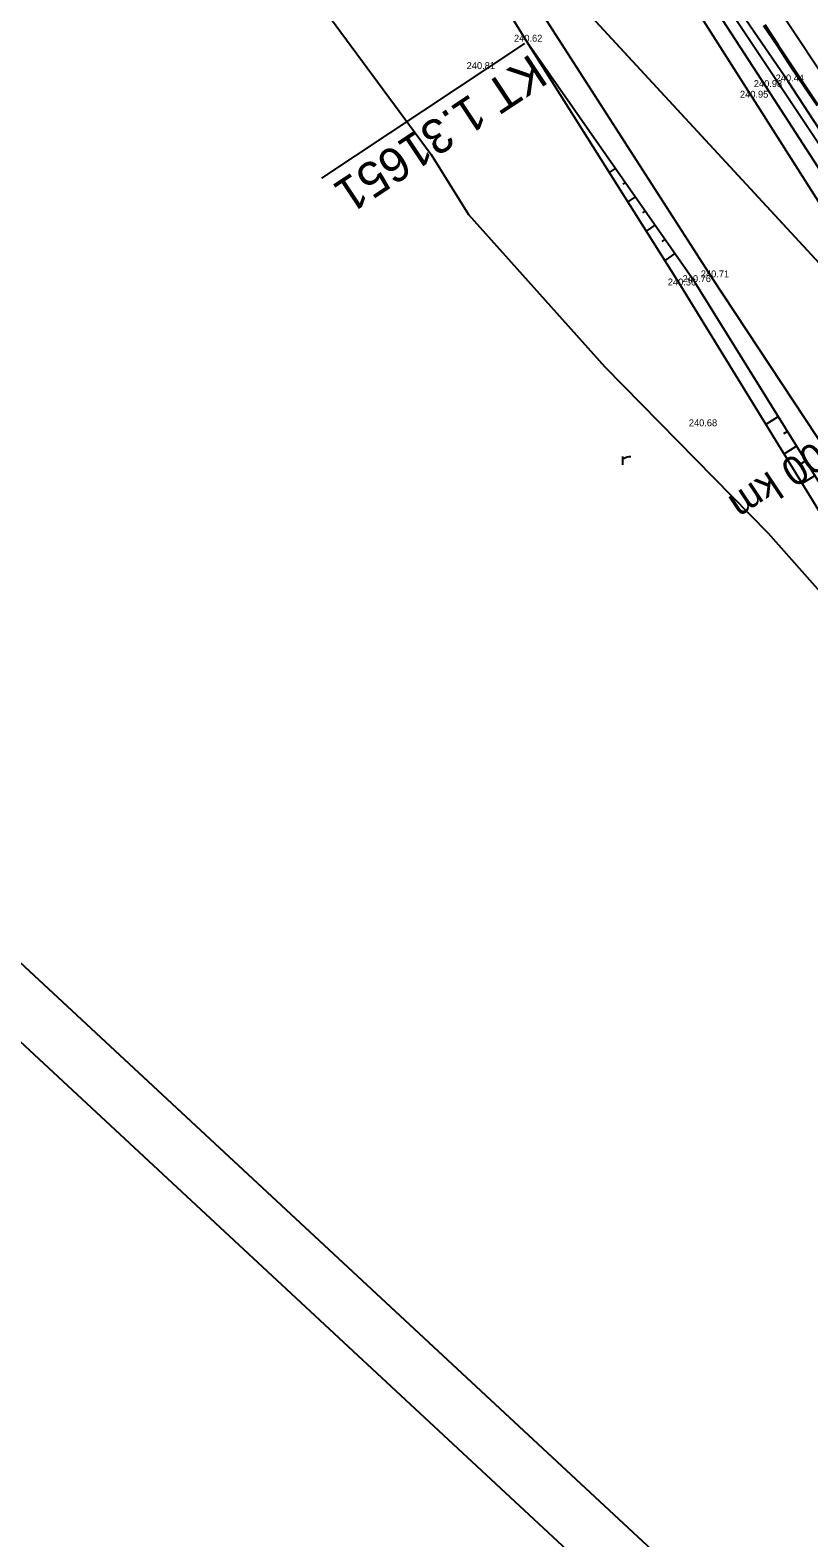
# Model space of a CAD drawing. Extents: x -555887 to -552101, y -1100251 to -1096546.
# Drawn here: x -555784.5 to -555717.1, y -1098679 to -1098548.4 of the extents above; entities that cross this region are included whole.
import ezdxf

# ---------------------------------------------------------------- set-up
doc = ezdxf.new("R2010")
doc.units = 0
for name, color, linetype in [('PARCELY_cesty', 7, 'Continuous'), ('PARCELY_VHO', 7, 'Continuous'), ('POLYGONY_SITUACE_PF_POPISY', 7, 'Continuous'), ('POLYGONY_SITUACE_PO', 7, 'Continuous'), ('ram_VC1', 7, 'Continuous'), ('vrstevnice', 7, 'Continuous'), ('Výškopis', 7, 'Continuous'), ('ZSST', 7, 'Continuous'), ('zájem', 7, 'Continuous')]:
    doc.layers.add(name, color=color, linetype=linetype)

msp = doc.modelspace()

# ---------------------------------------------------------------- linework, layer by layer
msp.add_line((-555741.71, -1098549.61), (-555759.28, -1098561.27))
at = {"layer": 'PARCELY_cesty'}
msp.add_lwpolyline([(-555750.86, -1098506.27), (-555731.02, -1098536.03), (-555579.56, -1098763.26), (-555574.36, -1098768.08), (-555567.52, -1098773.63), (-555557.76, -1098780.67), (-555551.79, -1098781.79), (-555519.52, -1098802.11), (-555513.63, -1098805.2), (-555507.21, -1098807.37), (-555500.53, -1098808.5), (-555493.76, -1098808.57), (-555487.06, -1098807.58), (-555480.6, -1098805.54), (-555474.54, -1098802.52), (-555469.03, -1098798.58), (-555464.29, -1098793.91), (-555430.01, -1098754.35)], dxfattribs=at)
at = {"layer": 'PARCELY_VHO'}
msp.add_lwpolyline([(-555757.22, -1098510.28), (-555752.5, -1098508.06), (-555750.86, -1098506.27), (-555731.02, -1098536.03), (-555579.56, -1098763.26), (-555581.63, -1098777.84), (-555591.69, -1098762.26), (-555630.72, -1098700.04), (-555680.24, -1098620.98), (-555692.89, -1098600.93), (-555699.02, -1098592.11), (-555708.39, -1098577.04), (-555756.35, -1098525.17)], close=True, dxfattribs=at)
at = {"layer": 'POLYGONY_SITUACE_PO'}
for p, q in [((-555725.05, -1098538.54), (-555587.88, -1098745.12)), ((-555721.02, -1098548.06), (-555719.83, -1098549.77)), ((-555720.89, -1098547.97), (-555719.74, -1098549.71)), ((-555719.83, -1098549.77), (-555718.71, -1098551.53)), ((-555719.74, -1098549.71), (-555718.59, -1098551.44)), ((-555718.71, -1098551.53), (-555717.54, -1098553.25)), ((-555718.59, -1098551.44), (-555717.43, -1098553.18)), ((-555717.54, -1098553.25), (-555716.36, -1098554.97)), ((-555717.43, -1098553.18), (-555716.28, -1098554.92))]:
    msp.add_line(p, q, dxfattribs=at)
at = {"layer": 'ram_VC1'}
for points in [[(-554540.88, -1097849.11), (-554911.62, -1097504.63), (-555880.62, -1098547.51), (-555509.88, -1098891.98)], [(-554547.95, -1097849.37), (-554911.36, -1097511.7), (-555873.55, -1098547.25), (-555510.14, -1098884.91)]]:
    msp.add_lwpolyline(points, close=True, dxfattribs=at)
for points in [[(-554540.88, -1097849.11), (-554911.62, -1097504.63), (-555880.62, -1098547.51), (-555509.88, -1098891.98), (-554540.88, -1097849.11)], [(-555510.14, -1098884.91), (-555873.55, -1098547.25), (-554911.36, -1097511.7), (-554547.95, -1097849.37), (-555510.14, -1098884.91)]]:
    msp.add_lwpolyline(points, dxfattribs=at)
at = {"layer": 'vrstevnice'}
msp.add_lwpolyline([(-555794.72, -1098452.82), (-555799.21, -1098459.17), (-555800.79, -1098464.99), (-555801.46, -1098467.8), (-555801.04, -1098474.54), (-555797.25, -1098488.02), (-555789.38, -1098504.16), (-555781.24, -1098513.57), (-555773.66, -1098525.09), (-555770.01, -1098531.83), (-555749.79, -1098559.21), (-555746.56, -1098564.4), (-555734.76, -1098577.6), (-555720.62, -1098592), (-555712.76, -1098600.85), (-555702.51, -1098607.54), (-555694.71, -1098607.54)], dxfattribs=at)
at = {"layer": 'ZSST'}
for p, q in [((-555733.85, -1098560.42), (-555734.37, -1098560.78)), ((-555732.99, -1098561.64), (-555733.18, -1098561.78)), ((-555732.13, -1098562.87), (-555732.76, -1098563.32)), ((-555731.27, -1098564.1), (-555731.5, -1098564.26)), ((-555730.41, -1098565.33), (-555731.16, -1098565.86)), ((-555729.55, -1098566.56), (-555729.82, -1098566.75)), ((-555728.69, -1098567.79), (-555729.56, -1098568.4)), ((-555719.72, -1098581.9), (-555720.81, -1098582.58)), ((-555718.93, -1098583.18), (-555719.29, -1098583.4)), ((-555718.14, -1098584.45), (-555719.24, -1098585.14)), ((-555717.35, -1098585.72), (-555717.71, -1098585.95)), ((-555716.55, -1098587), (-555717.67, -1098587.69))]:
    msp.add_line(p, q, dxfattribs=at)
for points in [[(-555583.09, -1098783.14), (-555578.35, -1098765.76), (-555579.94, -1098761.61), (-555586.95, -1098750.47), (-555602.11, -1098729.09), (-555610.49, -1098716.56), (-555625.36, -1098695.37), (-555647.98, -1098661.72), (-555663.92, -1098637.15), (-555690.5, -1098596.36), (-555718.88, -1098552.89), (-555735.07, -1098529.28), (-555745.86, -1098513.94), (-555753.49, -1098503.56), (-555763.78, -1098488.05)], [(-555765.1, -1098488.39), (-555754.67, -1098504.46), (-555748.03, -1098514.96), (-555736.93, -1098530.79), (-555721.96, -1098554.3), (-555693.93, -1098598.39), (-555667.96, -1098639.29), (-555651.43, -1098664.81), (-555630.02, -1098697.77), (-555614.72, -1098720.24), (-555609.86, -1098730.23)], [(-555617.77, -1098734.75), (-555627.41, -1098719.95), (-555639.95, -1098700.84), (-555660.67, -1098670.94), (-555678.55, -1098642.93), (-555704.33, -1098601.88), (-555725.48, -1098569.85), (-555739.78, -1098547.64), (-555754.34, -1098524.63), (-555764.42, -1098508.62), (-555772.49, -1098496.01)], [(-555766.58, -1098509.42), (-555756.32, -1098525.39), (-555741.52, -1098549.45), (-555728.2, -1098570.55), (-555706.33, -1098606.15), (-555681.47, -1098645.41), (-555663.01, -1098673.95), (-555644.25, -1098703.02), (-555631.93, -1098722.17), (-555622.65, -1098737.28), (-555621.48, -1098739.22), (-555612.33, -1098754.52), (-555607.3, -1098763.01), (-555604.17, -1098771.23), (-555603.68, -1098780.04), (-555606.1, -1098787.97), (-555610.86, -1098796.54)], [(-555745.86, -1098513.94), (-555736.03, -1098529.93), (-555720.77, -1098553.38), (-555692.4, -1098597.22), (-555666.55, -1098637.59), (-555649.49, -1098663.65), (-555627.54, -1098696.45), (-555612.53, -1098718.03)], [(-555620.42, -1098736.04), (-555630.04, -1098720.53), (-555642.18, -1098702.52), (-555662.18, -1098672.59), (-555680.21, -1098644.32), (-555705.76, -1098604.36), (-555726.96, -1098570.26), (-555741.52, -1098549.45)], [(-555733.18, -1098586.09), (-555733.18, -1098585.36)], [(-555733.18, -1098585.6), (-555733.07, -1098585.5), (-555732.97, -1098585.44), (-555732.81, -1098585.39), (-555732.66, -1098585.37), (-555732.51, -1098585.36)]]:
    msp.add_lwpolyline(points, dxfattribs=at)
at = {"layer": 'zájem'}
for points in [[(-555493.09, -1098225.57), (-555626.26, -1098371.34), (-555629.84, -1098374.5), (-555752.5, -1098508.06), (-555757.22, -1098510.28), (-555756.35, -1098525.17), (-555708.39, -1098577.04), (-555699.02, -1098592.11), (-555692.89, -1098600.93), (-555680.24, -1098620.98), (-555630.69, -1098700.04), (-555591.69, -1098762.26), (-555552.95, -1098822.28), (-555538.97, -1098843.94), (-555527.81, -1098868.73), (-555518, -1098858.71), (-555456.8, -1098789.9), (-555379.7, -1098701.24)], [(-555379.7, -1098701.24), (-555456.8, -1098789.9), (-555518, -1098858.71), (-555527.81, -1098868.73), (-555538.97, -1098843.94), (-555552.95, -1098822.28), (-555591.69, -1098762.26), (-555630.69, -1098700.04), (-555680.24, -1098620.98), (-555692.89, -1098600.93), (-555699.02, -1098592.11), (-555708.39, -1098577.04), (-555756.35, -1098525.17), (-555757.22, -1098510.28), (-555752.5, -1098508.06), (-555629.84, -1098374.5), (-555626.26, -1098371.34), (-555493.09, -1098225.57)]]:
    msp.add_lwpolyline(points, dxfattribs=at)

# ---------------------------------------------------------------- texts
msp.add_text('KT 1.31651', height=3, rotation=213.5854).set_placement((-555741.16, -1098550.44))
at = {"layer": 'POLYGONY_SITUACE_PF_POPISY'}
msp.add_text('1.36000 km', height=2.5, rotation=213.5854, dxfattribs=at).set_placement((-555709.67, -1098579.34))
at = {"layer": 'Výškopis'}
for s, p in [('240.62', (-555742.62, -1098549.45)), ('240.81', (-555746.72, -1098551.82)), ('240.98', (-555721.85, -1098553.38)), ('240.44', (-555719.96, -1098552.89)), ('240.95', (-555723.05, -1098554.3)), ('240.36', (-555729.3, -1098570.55)), ('240.76', (-555728.02, -1098570.26)), ('240.71', (-555726.44, -1098569.85)), ('240.68', (-555727.48, -1098582.74))]:
    msp.add_text(s, height=0.6, dxfattribs=at).set_placement(p)

doc.saveas('drawing.dxf')
